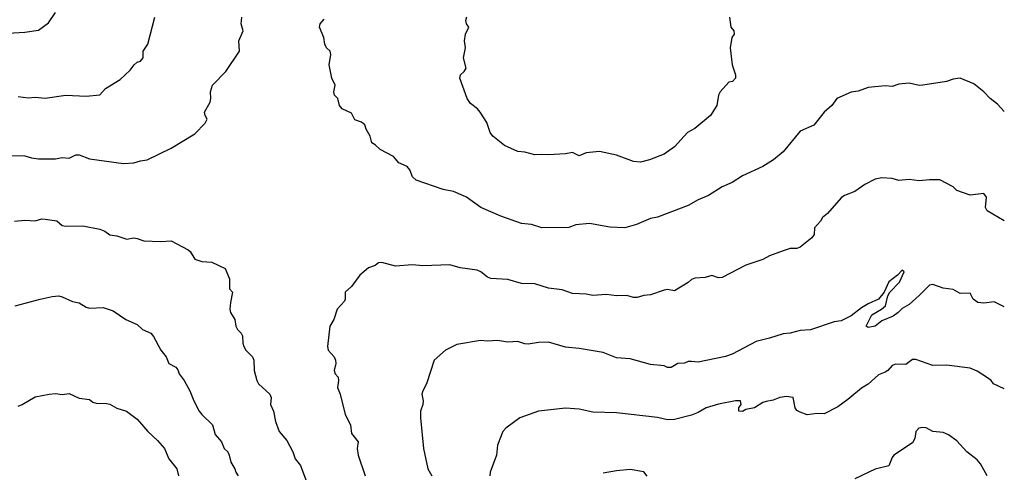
# Model space of a CAD drawing. Header units: metres. Extents: x -51132 to -49532, y -231222 to -229437.
# Tile 320 of 334: x -49676 to -49532, y -229739 to -229672. Entities that reach past the tile are written whole.
import ezdxf

# ---------------------------------------------------------------- set-up
doc = ezdxf.new("R2010")
doc.units = ezdxf.units.M
doc.layers.add('CONTOUR_INDEX', color=1, linetype='Continuous')
doc.layers.add('CONTOUR_INTER', color=3, linetype='Continuous')

msp = doc.modelspace()

# ---------------------------------------------------------------- linework, layer by layer
at = {"layer": 'CONTOUR_INDEX', "elevation": 80}
for points in [[(-49676.58, -229683.42), (-49675.08, -229683.64), (-49674.08, -229683.56), (-49672.58, -229683.69), (-49669.58, -229683.25), (-49666.58, -229683.39), (-49664.58, -229683.2), (-49663.71, -229682.26), (-49661.58, -229680.96), (-49660.08, -229679.55), (-49659.49, -229678.76), (-49659.08, -229678.41), (-49658.58, -229678.25), (-49658.2, -229677.76), (-49658.21, -229676.76), (-49657.49, -229675.76), (-49656.49, -229671.76)], [(-49531.58, -229714.39), (-49533.08, -229713.66), (-49534.58, -229713.86), (-49535.46, -229713.76), (-49536.18, -229713.26), (-49536.58, -229712.41), (-49538.08, -229712.45), (-49539.08, -229711.84), (-49540.58, -229711.67), (-49542.08, -229711.12), (-49542.58, -229711.23), (-49544.08, -229712.75), (-49545.58, -229714.05), (-49546.58, -229714.67), (-49547.17, -229715.26), (-49547.94, -229715.76), (-49549.58, -229716.47), (-49550.58, -229717.23), (-49551.58, -229717.44), (-49551.89, -229717.26), (-49551.08, -229715.59), (-49549.63, -229714.76), (-49549.06, -229714.26), (-49548.71, -229712.76), (-49548.39, -229712.26), (-49546.98, -229710.76), (-49546.32, -229709.26), (-49546.58, -229709.01), (-49547.29, -229709.76), (-49548.58, -229710.74), (-49549.26, -229712.26), (-49550.06, -229713.26), (-49551.58, -229713.97), (-49552.58, -229714.56), (-49554.08, -229715.72), (-49555.58, -229716.44), (-49556.58, -229716.61), (-49560.08, -229717.79), (-49561.58, -229717.91), (-49563.08, -229718.28), (-49564.08, -229718.37), (-49566.08, -229719.02), (-49568.08, -229719.49), (-49571.58, -229721.36), (-49572.58, -229721.7), (-49576.58, -229722.55), (-49577.58, -229722.43), (-49578.08, -229722.47), (-49578.58, -229722.69), (-49579.58, -229722.76), (-49580.58, -229723.35), (-49581.08, -229723.33), (-49581.58, -229723.07), (-49583.58, -229722.91), (-49586.58, -229722.06), (-49588.58, -229721.9), (-49590.58, -229721.14), (-49594.08, -229720.52), (-49596.08, -229720.34), (-49598.58, -229719.62), (-49600.08, -229719.65), (-49601.58, -229719.9), (-49602.08, -229719.85), (-49603.08, -229719.5), (-49604.58, -229719.59), (-49606.08, -229719.38), (-49607.58, -229719.47), (-49608.58, -229719.35), (-49612.08, -229719.95), (-49613.76, -229720.76), (-49615.4, -229722.26), (-49616.51, -229725.76), (-49617.07, -229726.76), (-49617.21, -229727.26), (-49617.01, -229728.26), (-49617.05, -229728.76), (-49617.39, -229729.76), (-49617.43, -229730.76), (-49616.99, -229735.26), (-49616.31, -229738.26), (-49615.77, -229739.26)]]:
    msp.add_lwpolyline(points, dxfattribs=at)
at = {"layer": 'CONTOUR_INTER'}
for points, elevation in [([(-49678.08, -229674.12), (-49675.58, -229673.98), (-49673.58, -229673.7), (-49672.08, -229672.6), (-49671.08, -229671.08)], 79), ([(-49678.08, -229692.13), (-49675.58, -229692.16), (-49674.58, -229692.48), (-49673.58, -229692.61), (-49671.08, -229692.63), (-49670.08, -229692.41), (-49669.08, -229692.52), (-49668.08, -229692.05), (-49667.58, -229692.03), (-49666.08, -229692.61), (-49661.08, -229693.29), (-49659.58, -229693.22), (-49658.58, -229692.89), (-49657.58, -229692.79), (-49654.08, -229691.04), (-49650.58, -229688.94), (-49649.08, -229687.38), (-49648.8, -229686.76), (-49649.08, -229686.26), (-49649.18, -229685.76), (-49648.35, -229684.26), (-49648.24, -229683.76), (-49648.29, -229682.76), (-49647.99, -229681.76), (-49646.05, -229679.76), (-49644.03, -229676.76), (-49644.14, -229675.26), (-49643.5, -229673.76), (-49643.8, -229672.76), (-49643.68, -229671.76)], 81), ([(-49531.58, -229685.65), (-49532.58, -229684.57), (-49533.66, -229683.76), (-49534.58, -229682.77), (-49536.08, -229681.59), (-49538.08, -229680.77), (-49539.08, -229680.87), (-49540.08, -229681.24), (-49543.58, -229681.78), (-49544.08, -229681.81), (-49545.58, -229681.46), (-49547.08, -229681.65), (-49548.08, -229681.95), (-49549.08, -229681.89), (-49551.58, -229682.14), (-49553.08, -229682.66), (-49554.08, -229682.79), (-49556.2, -229683.76), (-49556.95, -229684.76), (-49558.05, -229685.76), (-49559.58, -229687.68), (-49561.58, -229688.56), (-49564.08, -229691.58), (-49565.52, -229692.76), (-49567.1, -229693.76), (-49570.08, -229695.14), (-49571.58, -229696.09), (-49573.08, -229696.76), (-49575.08, -229698.04), (-49576.58, -229698.64), (-49578.08, -229699.49), (-49582.58, -229701.2), (-49583.58, -229701.38), (-49585.64, -229702.26), (-49587.37, -229702.76), (-49589.58, -229702.7), (-49592.58, -229702.12), (-49594.58, -229702.31), (-49595.58, -229702.75), (-49599.58, -229702.79), (-49601.08, -229702.26), (-49602.58, -229702.14), (-49605.58, -229701.05), (-49608.56, -229699.76), (-49610.64, -229698.26), (-49611.08, -229698.07), (-49612.58, -229697.43), (-49614.08, -229697.12), (-49618.04, -229695.76), (-49618.61, -229695.26), (-49619, -229694.26), (-49619.38, -229693.76), (-49620.58, -229693.22), (-49621.39, -229692.26), (-49623.34, -229691.26), (-49624.08, -229690.54), (-49624.58, -229690.26), (-49624.81, -229689.26), (-49625.39, -229688.26), (-49625.58, -229687.63), (-49626.08, -229687.22), (-49627.08, -229686.89), (-49627.58, -229685.92), (-49628.94, -229685.26), (-49629.3, -229684.76), (-49629.56, -229683.76), (-49630.08, -229683.26), (-49630.17, -229682.76), (-49629.98, -229681.76), (-49630.44, -229680.76), (-49630.84, -229678.76), (-49630.61, -229677.26), (-49630.71, -229676.76), (-49631.21, -229676.26), (-49631.49, -229675.76), (-49631.6, -229674.76), (-49632.24, -229673.26), (-49632.15, -229672.76), (-49631.58, -229672.04)], 82), ([(-49571.97, -229671.76), (-49571.81, -229673.26), (-49571.34, -229673.76), (-49571.3, -229674.26), (-49571.63, -229674.76), (-49571.9, -229676.26), (-49571.57, -229678.76), (-49571.08, -229680.25), (-49571.09, -229680.76), (-49571.53, -229681.26), (-49572.08, -229681.33), (-49573.35, -229682.76), (-49573.61, -229683.26), (-49573.84, -229684.76), (-49574.78, -229686.26), (-49577.08, -229688.14), (-49578.15, -229688.76), (-49580.08, -229690.83), (-49581.58, -229691.93), (-49583.76, -229692.76), (-49585.08, -229693.11), (-49586.08, -229693), (-49588.58, -229692.07), (-49591.08, -229691.54), (-49593.08, -229691.73), (-49594.08, -229692.18), (-49595.08, -229691.67), (-49596.08, -229691.86), (-49598.58, -229692.04), (-49599.58, -229691.96), (-49600.58, -229692.03), (-49602.08, -229691.65), (-49603.08, -229691.55), (-49605.08, -229690.67), (-49606.77, -229689.26), (-49607.16, -229688.76), (-49607.65, -229687.26), (-49608.62, -229685.76), (-49609.02, -229685.26), (-49610.08, -229684.46), (-49610.53, -229683.76), (-49611.62, -229680.76), (-49611.54, -229680.26), (-49611, -229679.76), (-49610.69, -229679.26), (-49611.08, -229677.76), (-49610.78, -229676.26), (-49610.94, -229675.26), (-49610.79, -229674.26), (-49610.33, -229673.26), (-49610.64, -229672.76), (-49610.76, -229672.26), (-49610.58, -229671.73)], 83), ([(-49531.58, -229701.73), (-49534.12, -229700.26), (-49534.33, -229699.76), (-49534.19, -229698.26), (-49534.58, -229697.72), (-49536.58, -229697.97), (-49538.58, -229697.28), (-49539.08, -229696.72), (-49541.08, -229695.72), (-49542.58, -229695.69), (-49544.08, -229695.86), (-49545.58, -229695.67), (-49547.08, -229695.83), (-49548.08, -229695.51), (-49549.58, -229695.43), (-49550.58, -229695.62), (-49552.08, -229696.38), (-49553.58, -229697.41), (-49555.08, -229698.04), (-49555.58, -229698.38), (-49557.58, -229700.68), (-49558.29, -229701.26), (-49558.58, -229701.79), (-49559.47, -229702.76), (-49559.54, -229703.76), (-49559.86, -229704.26), (-49561.58, -229705.63), (-49562.08, -229705.84), (-49563.08, -229705.84), (-49564.08, -229706.16), (-49566.08, -229706.92), (-49567.08, -229707.46), (-49569.58, -229708.25), (-49573.08, -229710.07), (-49573.58, -229710.13), (-49574.58, -229709.77), (-49575.58, -229710.1), (-49577.08, -229710.17), (-49577.58, -229710.36), (-49578.08, -229710.84), (-49580.08, -229712.03), (-49581.08, -229711.87), (-49581.58, -229711.94), (-49583.58, -229712.63), (-49584.58, -229712.73), (-49585.58, -229713.04), (-49586.08, -229713.04), (-49587.08, -229712.74), (-49588.58, -229712.8), (-49590.08, -229712.59), (-49592.08, -229712.75), (-49593.08, -229712.55), (-49595.08, -229712.43), (-49596.58, -229711.91), (-49598.58, -229711.65), (-49600.58, -229711.04), (-49602.58, -229710.95), (-49604.58, -229710.37), (-49607.08, -229710.23), (-49607.58, -229710.06), (-49608.56, -229709.26), (-49609.08, -229709.03), (-49611.58, -229708.67), (-49613.08, -229708.23), (-49617.08, -229708.39), (-49618.58, -229708.24), (-49621.08, -229708.41), (-49623.08, -229707.89), (-49623.58, -229707.95), (-49624.08, -229708.3), (-49625.08, -229708.66), (-49626.31, -229709.76), (-49627.58, -229711.41), (-49628.47, -229712.26), (-49628.47, -229713.26), (-49628.58, -229713.55), (-49629.67, -229714.76), (-49630.17, -229716.26), (-49630.74, -229717.26), (-49631.1, -229720.26), (-49630.99, -229720.76), (-49630.12, -229721.76), (-49629.89, -229722.26), (-49629.84, -229722.76), (-49630.09, -229723.76), (-49629.98, -229724.26), (-49629.53, -229724.76), (-49629.46, -229725.26), (-49629.63, -229726.26), (-49629.22, -229727.26), (-49628.48, -229730.26), (-49627.71, -229731.76), (-49627.58, -229733.03), (-49626.58, -229734.26), (-49626.71, -229735.26), (-49626.59, -229736.26), (-49625.55, -229739.26)], 81), ([(-49677.08, -229701.77), (-49675.58, -229701.63), (-49674.08, -229701.73), (-49673.08, -229701.46), (-49672.58, -229701.51), (-49670.9, -229701.76), (-49670.08, -229702.42), (-49669.58, -229702.53), (-49667.08, -229702.49), (-49664.58, -229702.97), (-49663.83, -229703.26), (-49663.08, -229703.81), (-49662.08, -229703.96), (-49660.58, -229704.42), (-49659.58, -229704.27), (-49659.08, -229704.33), (-49658.08, -229704.71), (-49655.58, -229704.8), (-49654.08, -229704.71), (-49651.58, -229706), (-49651.29, -229706.26), (-49650.58, -229707.4), (-49649.58, -229707.71), (-49648.08, -229707.82), (-49646.11, -229708.76), (-49645.47, -229710.26), (-49645.48, -229711.76), (-49645.04, -229712.26), (-49645.33, -229713.76), (-49645.42, -229714.76), (-49645.33, -229715.26), (-49644.73, -229716.26), (-49644.57, -229717.26), (-49644.34, -229717.76), (-49643.77, -229718.26), (-49643.58, -229718.69), (-49643.53, -229719.76), (-49643.37, -229720.26), (-49643.08, -229720.76), (-49642.13, -229721.76), (-49641.9, -229722.26), (-49641.88, -229723.76), (-49641.48, -229725.26), (-49641.23, -229725.76), (-49639.57, -229727.26), (-49639.38, -229727.76), (-49639.45, -229728.76), (-49639.03, -229729.76), (-49638.74, -229731.26), (-49638.18, -229732.76), (-49637.08, -229734.09), (-49636.16, -229735.76), (-49635.86, -229736.76), (-49635.04, -229737.76), (-49634.12, -229740.26)], 82), ([(-49677.01, -229714.26), (-49673.31, -229713.26)], 83), ([(-49673.31, -229713.26), (-49671.58, -229712.88), (-49670.58, -229712.79), (-49670.08, -229712.91), (-49668.58, -229713.63), (-49667.58, -229713.79), (-49666.58, -229714.43), (-49666.08, -229714.6), (-49664.08, -229714.52), (-49662.58, -229715.01), (-49660.72, -229716.26), (-49659.08, -229717.01), (-49658.27, -229717.76), (-49657.08, -229718.29), (-49656.66, -229718.76), (-49655.6, -229720.76), (-49654.79, -229721.76), (-49654.41, -229722.76), (-49653.39, -229723.26), (-49653.08, -229723.68), (-49652.88, -229724.26), (-49652.16, -229725.26), (-49651.34, -229726.76), (-49650.76, -229728.26), (-49649.94, -229729.76), (-49649.58, -229730.26), (-49647.97, -229731.76), (-49647.58, -229733.18), (-49646.65, -229734.26), (-49646.26, -229735.26), (-49645.76, -229735.76), (-49645.52, -229736.26), (-49645.31, -229737.26), (-49644.71, -229738.26), (-49644.58, -229738.76), (-49644.23, -229739.26)], 83), ([(-49531.58, -229726.47), (-49533.18, -229725.76), (-49533.53, -229725.26), (-49534.22, -229724.76), (-49535.58, -229723.87), (-49536.58, -229723.43), (-49540.08, -229722.97), (-49542.08, -229723.06), (-49544.58, -229722.15), (-49545.08, -229722.17), (-49546.08, -229722.88), (-49547.58, -229722.83), (-49548.08, -229723.02), (-49548.72, -229723.76), (-49549.08, -229724.03), (-49550.08, -229724.42), (-49551.58, -229725.78), (-49552.58, -229726.36), (-49554.58, -229728.04), (-49556.08, -229729.1), (-49558.08, -229730.13), (-49559.08, -229730.1), (-49560.58, -229730.29), (-49561.58, -229729.93), (-49562.08, -229729.64), (-49562.31, -229729.26), (-49562.6, -229727.76), (-49563.58, -229727.62), (-49564.58, -229727.75), (-49565.58, -229728.14), (-49566.58, -229728.32), (-49567.08, -229728.49), (-49568.31, -229729.26), (-49569.58, -229729.51), (-49570.08, -229729.81), (-49570.61, -229729.76), (-49570.63, -229729.26), (-49570.26, -229728.76), (-49570.36, -229728.26), (-49571.08, -229728.26), (-49573.58, -229728.72), (-49575.41, -229729.26), (-49576.58, -229729.95), (-49577.58, -229730.35), (-49580.08, -229731.01), (-49581.08, -229731.02), (-49582.58, -229730.69), (-49588.58, -229730.01), (-49592.08, -229729.92), (-49594.08, -229729.48), (-49596.08, -229729.31), (-49600.08, -229729.78), (-49602.82, -229730.76), (-49604.88, -229732.26), (-49605.31, -229732.76), (-49606.11, -229734.76), (-49606.25, -229736.26), (-49607.15, -229738.76), (-49607.22, -229739.26)], 79), ([(-49676.58, -229729), (-49675.97, -229728.76), (-49674.08, -229727.64), (-49672.01, -229727.26)], 84), ([(-49672.01, -229727.26), (-49671.08, -229727.15), (-49670.08, -229727.3), (-49669.08, -229727.17), (-49667.58, -229727.84), (-49666.08, -229728.05), (-49665.58, -229728.42), (-49665.08, -229728.6), (-49663.58, -229728.61), (-49663.08, -229728.74), (-49662.08, -229729.3), (-49660.62, -229729.76), (-49659.08, -229730.94), (-49657.51, -229732.76), (-49656.08, -229734.08), (-49655.05, -229735.26), (-49654.39, -229736.76), (-49653.24, -229738.26), (-49652.97, -229739.26)], 84), ([(-49534.12, -229739.26), (-49535.08, -229737.53), (-49535.58, -229736.92), (-49537.08, -229735.76), (-49538.58, -229734.14), (-49539.8, -229733.26), (-49540.58, -229732.92), (-49542.08, -229732.77), (-49543.08, -229732.22), (-49543.58, -229732.15), (-49544.16, -229732.26), (-49544.58, -229732.74), (-49544.74, -229733.76), (-49545.08, -229734.42), (-49547.82, -229736.26), (-49548.08, -229736.6), (-49548.58, -229737.79), (-49550.58, -229738.32), (-49553.58, -229739.74)], 78), ([(-49584.08, -229739.34), (-49584.58, -229738.71), (-49586.58, -229738.34), (-49588.58, -229738.52), (-49590.58, -229738.89)], 78)]:
    msp.add_lwpolyline(points, dxfattribs=dict(at, elevation=elevation))

doc.saveas('drawing.dxf')
